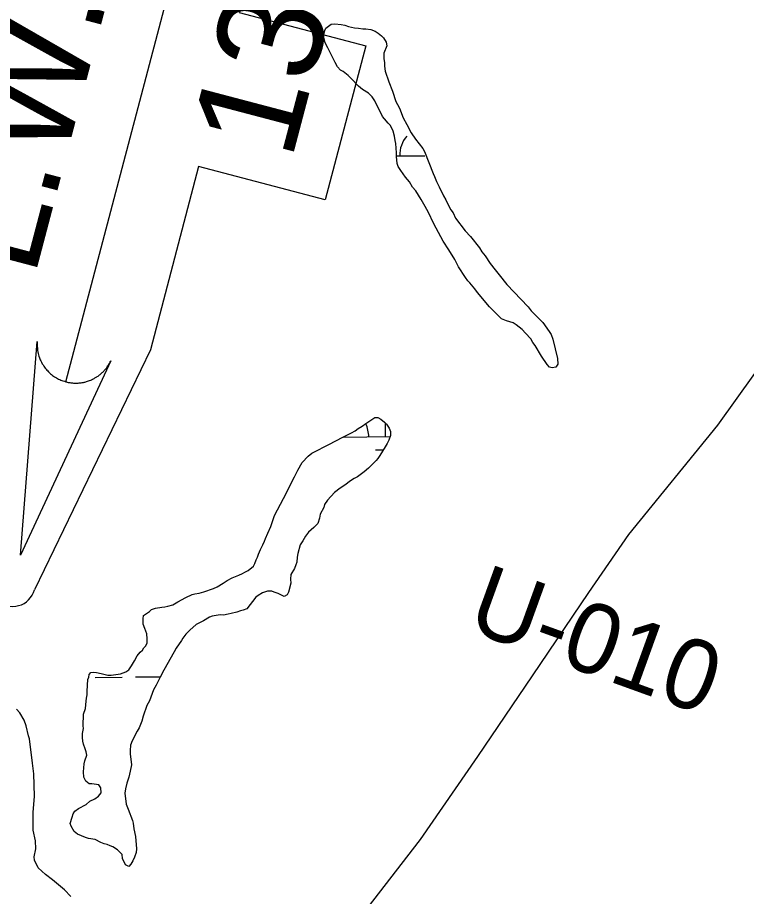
# Model space of a CAD drawing. Extents: x 3146026 to 3183936, y 897894 to 923344.
# Drawn here: x 3175467 to 3176331, y 904248 to 905290 of the extents above; entities that cross this region are included whole.
import ezdxf

# ---------------------------------------------------------------- set-up
doc = ezdxf.new("R2010")
doc.units = 0
for name, color, linetype in [('V-RIVR-RANG-IDEN', 7, 'Continuous'), ('V-ROAD-CNTR', 7, 'Continuous'), ('V-SITE-VEGE', 7, 'Continuous'), ('V-TOPO-WATR-IDEN', 7, 'Continuous'), ('V-WETL-SWMP', 7, 'Continuous')]:
    doc.layers.add(name, color=color, linetype=linetype)

msp = doc.modelspace()

# ---------------------------------------------------------------- linework, layer by layer
at = {"layer": 'V-ROAD-CNTR'}
for points in [[(3176569.9, 905644.6), (3176573.4, 905536.9), (3176580.5, 905445.1), (3176587.2, 905402.1), (3176592.1, 905377.2), (3176590.4, 905342.4), (3176582.4, 905295.4), (3176557.6, 905223.4), (3176536.4, 905168.6), (3176505.7, 905104.7), (3176484.3, 905071.2), (3176424.4, 904985.1), (3176296.8, 904806.9), (3176191.1, 904677.4)], [(3176191.1, 904677.4), (3176143.7, 904608.5), (3176077.1, 904509.7), (3176012.1, 904414.2), (3175944.1, 904315.8), (3175847.2, 904190.4), (3175795.7, 904114.1), (3175761.3, 904069.7), (3175737.2, 904039.5), (3175703.1, 903989.8), (3175634.1, 903906.7), (3175560.1, 903806.6), (3175475.4, 903695.5), (3175374.8, 903558.7)]]:
    msp.add_lwpolyline(points, dxfattribs=at)
at = {"layer": 'V-SITE-VEGE'}
for p, q in [((3175469.3, 904466), (3175465.6, 904470.2)), ((3175474.8, 904457.2), (3175469.3, 904466)), ((3175477, 904450.3), (3175474.8, 904457.2)), ((3175479.8, 904438.7), (3175477, 904450.3)), ((3175481.1, 904435), (3175479.8, 904438.7)), ((3175484.7, 904406.2), (3175481.1, 904435)), ((3175486, 904393.7), (3175484.7, 904406.2)), ((3175486.8, 904366.9), (3175486, 904393.7)), ((3175486.2, 904357.2), (3175486.8, 904366.9)), ((3175485.3, 904347.9), (3175486.2, 904357.2)), ((3175485.2, 904326.6), (3175485.3, 904347.9)), ((3175487.9, 904314.1), (3175485.2, 904326.6)), ((3175488.3, 904304.4), (3175487.9, 904314.1)), ((3175486.4, 904295.1), (3175488.3, 904304.4)), ((3175486.8, 904291), (3175486.4, 904295.1)), ((3175491.4, 904282.2), (3175486.8, 904291)), ((3175500.1, 904274.2), (3175491.4, 904282.2)), ((3175508.4, 904267.7), (3175500.1, 904274.2)), ((3175522.3, 904256.1), (3175508.4, 904267.7)), ((3175530.1, 904248.1), (3175522.3, 904256.1))]:
    msp.add_line(p, q, dxfattribs=at)
at = {"layer": 'V-TOPO-WATR-IDEN'}
msp.add_line((3175524.2, 904858.3), (3175715.4, 905584.8), dxfattribs=at)
msp.add_lwpolyline([(3175804.1, 905817.9), (3175781.4, 905493.1), (3175729.6, 905296.4), (3175879.8, 905256.8), (3175831.7, 905074), (3175681.5, 905113.5), (3175624.3, 904896.1), (3175486.7, 904611.8)], dxfattribs=at)
msp.add_lwpolyline([(3175577.2, 904883.1), (3175470.1, 904652.9), (3175490.2, 904906), (3175490.1, 904901.5), (3175490.4, 904897.1), (3175490.6, 904895.3), (3175490.9, 904893.8), (3175491.3, 904891.9), (3175491.8, 904890.2), (3175492.2, 904888.6), (3175492.9, 904886.6), (3175493.8, 904884.4), (3175494.4, 904883.2), (3175495.1, 904881.7), (3175496.1, 904879.8), (3175497, 904878.3), (3175498, 904876.8), (3175498.7, 904875.8), (3175499.5, 904874.7), (3175500.6, 904873.4), (3175501.5, 904872.3), (3175502.6, 904871.2), (3175503.4, 904870.3), (3175504.7, 904869), (3175506, 904867.8), (3175507.1, 904866.9), (3175508.4, 904865.9), (3175509.6, 904865.1), (3175510.6, 904864.4), (3175511.5, 904863.8), (3175512.8, 904863.1), (3175514.1, 904862.3), (3175515.4, 904861.6), (3175516.8, 904861), (3175518, 904860.4), (3175519.4, 904859.9), (3175520.6, 904859.4), (3175522.3, 904858.9), (3175524.2, 904858.3), (3175524.8, 904858.2), (3175525.7, 904858), (3175526.8, 904857.7), (3175527.8, 904857.5), (3175528.8, 904857.4), (3175529.8, 904857.2), (3175531, 904857.1), (3175531.8, 904857), (3175533.1, 904856.9), (3175534.2, 904856.8), (3175535, 904856.8), (3175537, 904856.8), (3175538.1, 904856.9), (3175538.8, 904856.9), (3175540, 904857), (3175541.1, 904857.1), (3175542.2, 904857.3), (3175543.6, 904857.5), (3175544.8, 904857.7), (3175545.8, 904857.9), (3175546.6, 904858.1), (3175547.7, 904858.4), (3175548.7, 904858.7), (3175549.8, 904859), (3175551, 904859.4), (3175552.1, 904859.8), (3175553.6, 904860.4), (3175554.6, 904860.8), (3175555.7, 904861.4), (3175556.8, 904861.9), (3175557.6, 904862.4), (3175558.6, 904862.9), (3175559.9, 904863.7), (3175560, 904863.7), (3175560.7, 904864.2), (3175561.3, 904864.6), (3175562.2, 904865.2), (3175563.2, 904865.9), (3175564, 904866.6), (3175564.7, 904867.1), (3175565.7, 904867.9), (3175566.5, 904868.6), (3175567.1, 904869.2), (3175567.9, 904869.9), (3175568.9, 904871), (3175569.5, 904871.6), (3175569.9, 904872.1), (3175570.4, 904872.6), (3175570.8, 904873.1), (3175571.5, 904873.9), (3175572.1, 904874.7), (3175572.7, 904875.4), (3175573.2, 904876.2), (3175573.9, 904877.2), (3175574.3, 904877.9), (3175575, 904878.9), (3175575.7, 904880.1), (3175576.2, 904881), (3175576.5, 904881.7), (3175576.8, 904882.3), (3175577.1, 904882.8)], close=True, dxfattribs=at)
msp.add_arc((3175461.1, 904618.5), 26.5, 165.2563, 345.2563, dxfattribs=at)
at = {"layer": 'V-WETL-SWMP'}
for p, q in [((3175916.2, 905126.1), (3175949.9, 905126.4)), ((3175903.2, 904793.3), (3175903, 904809.4)), ((3175853.2, 904792.8), (3175908.6, 904793.3)), ((3175891.4, 904777.7), (3175900.4, 904777.8)), ((3175558.7, 904507.9), (3175590.7, 904508.2)), ((3175606.7, 904508.4), (3175635.9, 904508.7))]:
    msp.add_line(p, q, dxfattribs=at)
for points in [[(3175949.4, 905131.6), (3175959.6, 905105.5), (3175961.3, 905101.9), (3175963.4, 905095.8), (3175966.6, 905089.7), (3175971.9, 905079), (3175974.7, 905074), (3175978.3, 905066.5), (3175980.7, 905062.2), (3175983.2, 905058.6), (3175986, 905052.5), (3175997.7, 905037.2), (3176003.7, 905030.7), (3176014.4, 905017.1), (3176017.5, 905012.4), (3176021.1, 905007.8), (3176027.1, 904998.8), (3176033.1, 904991.3), (3176037.7, 904985.2), (3176046.9, 904973.8), (3176072.1, 904947.2), (3176076, 904942.6), (3176082.7, 904935.8), (3176089.5, 904928.6), (3176097.2, 904917.9), (3176099.4, 904914.6), (3176101.5, 904908.9), (3176107, 904886.1), (3176107.4, 904879.3), (3176105.2, 904875.7), (3176100.9, 904875.1), (3176097.7, 904875.8), (3176094.9, 904879), (3176088.2, 904888.7), (3176080.7, 904901.2), (3176077.9, 904905.1), (3176075.4, 904909.1), (3176069.1, 904916.2), (3176065.2, 904920.2), (3176058.1, 904925.9), (3176054.5, 904928.4), (3176046.7, 904930.6), (3176040.6, 904933.2), (3176034.6, 904938.9), (3176026.4, 904947.1), (3176012.3, 904964.3), (3176009.1, 904968.6), (3176003.1, 904975.8), (3176000.9, 904977.9), (3175997.8, 904982.2), (3175989.6, 904994.8), (3175985.4, 905003.3), (3175978, 905014.8), (3175971.6, 905025.2), (3175960.3, 905045.6), (3175953.6, 905059.9), (3175948.7, 905068.8), (3175946.9, 905071.7), (3175945.5, 905074.5), (3175939.1, 905084.9), (3175935.2, 905089.2), (3175931.4, 905095.3), (3175926.8, 905101), (3175921.1, 905108.9), (3175918.3, 905113.5), (3175916.9, 905117.1), (3175916.2, 905125.3), (3175916.2, 905130), (3175915.2, 905141), (3175914.5, 905144.6), (3175913.8, 905149.6), (3175912.1, 905155.7), (3175908.9, 905162.1), (3175906.1, 905165), (3175901.8, 905170), (3175899.7, 905172.8), (3175890.5, 905191.4), (3175887.3, 905196.4), (3175883.1, 905200.4), (3175876, 905205.1), (3175871, 905209), (3175861.8, 905218.3), (3175859, 905221.6), (3175852.9, 905226.2), (3175849.7, 905228), (3175846.2, 905232), (3175843.4, 905237), (3175838.8, 905246.6), (3175836.3, 905251.3), (3175834.9, 905254.5), (3175831.7, 905260.2), (3175830, 905266.3), (3175830, 905270.6), (3175831.1, 905274.8), (3175832.5, 905277.7), (3175838.6, 905282.3), (3175842.9, 905282.6), (3175850.4, 905281.9), (3175854.7, 905281.1), (3175859.3, 905279.7), (3175866.4, 905278.2)], [(3175866.4, 905278.2), (3175871, 905277.8), (3175876.4, 905276.7), (3175879.9, 905276.7), (3175885.7, 905276), (3175891, 905274.1), (3175894.5, 905271.6), (3175898.4, 905268.4), (3175900.6, 905266.2), (3175903.8, 905260.9), (3175904.8, 905256.6), (3175901.2, 905248.1), (3175901.1, 905241.6), (3175901.8, 905236.6), (3175901.8, 905232.7), (3175902.8, 905226.7), (3175907.1, 905214.2), (3175911.3, 905203.1), (3175915.5, 905190.6), (3175917.2, 905187), (3175919.7, 905182.7), (3175923.9, 905171.3), (3175928.5, 905163.4), (3175933.5, 905153.7), (3175938.8, 905146.2), (3175947.3, 905134.8), (3175949.4, 905131.6)], [(3175795.3, 904745.5), (3175797.1, 904749.8), (3175799.3, 904753.7), (3175804.3, 904762.6), (3175811.2, 904770.1), (3175815.8, 904773.6), (3175819, 904775.4), (3175834.4, 904783.1), (3175845.9, 904789.1), (3175850.9, 904791.9), (3175854.1, 904793.3), (3175862.7, 904797.9), (3175867, 904800.4), (3175870.5, 904802.9), (3175875.5, 904805.7), (3175879.8, 904808.9), (3175884.5, 904812.1), (3175890.6, 904816), (3175893.8, 904815.9), (3175897.7, 904814.1), (3175902, 904810.6), (3175904.4, 904808), (3175907.3, 904803.4), (3175909, 904799.5), (3175909, 904794.5), (3175907.2, 904789.1), (3175905, 904785.2), (3175902.5, 904781.3), (3175896.4, 904771), (3175893.9, 904767.5), (3175892.1, 904765), (3175889.6, 904762.8)], [(3175889.6, 904762.8), (3175882.8, 904756.1), (3175877.7, 904751.5), (3175869.9, 904745.8), (3175865.9, 904743.7), (3175861.6, 904740.9), (3175854.8, 904735.9), (3175849.5, 904732.4), (3175842.7, 904727.1), (3175834.4, 904717.9), (3175830.8, 904712.9), (3175830.1, 904709.3), (3175825.8, 904701.5), (3175824.7, 904696.5), (3175822.8, 904690.5), (3175818.2, 904685.5), (3175811.7, 904680.2), (3175808.1, 904675.2), (3175804.9, 904669.9), (3175802, 904664.9), (3175799.1, 904654.6), (3175798.4, 904650.3), (3175798, 904644.6), (3175796.9, 904641.4), (3175795.1, 904637.1), (3175790.8, 904629.7), (3175790.4, 904624.3), (3175790.7, 904619.7), (3175788.2, 904609), (3175786.4, 904605.8), (3175782.8, 904603.7), (3175776, 904607.3), (3175771, 904608.8), (3175768.2, 904610.2), (3175763.2, 904609.9), (3175757.1, 904608.1), (3175752.1, 904604.9), (3175749.3, 904602.8), (3175738.5, 904589.3), (3175734.2, 904587.6), (3175731, 904586.9), (3175726.7, 904585.1), (3175719.9, 904583.7), (3175716.7, 904582.7), (3175711, 904581.6), (3175707.1, 904582), (3175697.4, 904580.6), (3175694.2, 904579.2), (3175687.1, 904575), (3175678.5, 904570.4), (3175671, 904563.7), (3175666.3, 904559.1), (3175662.7, 904554.4), (3175661.3, 904551.6), (3175654.8, 904542.4), (3175652.3, 904538.1), (3175640.4, 904516.4), (3175635.7, 904508.2), (3175631, 904498.6), (3175627.8, 904493), (3175623.1, 904480.1), (3175620.2, 904474.5), (3175615.8, 904462), (3175614, 904455.9), (3175610.8, 904448.1), (3175608.6, 904443.9), (3175602.5, 904432.8), (3175600.7, 904427.5), (3175600.3, 904421.1), (3175600.3, 904417.2), (3175602, 904404.3), (3175600.5, 904396.5), (3175598.7, 904389.4), (3175596.5, 904382.6), (3175594.7, 904375.8), (3175593.9, 904370.5), (3175595.6, 904357.6), (3175598.1, 904351.6), (3175603, 904338.3), (3175603.7, 904335.1), (3175604.7, 904328.3), (3175606.5, 904319.1), (3175607.8, 904304.4), (3175607.4, 904300.2), (3175605.6, 904294.8), (3175603.5, 904290.2), (3175601.3, 904286.3), (3175598.8, 904283.8), (3175594.9, 904285.6), (3175591.4, 904293.1), (3175591, 904297.8), (3175585.4, 904303.5), (3175579.7, 904307.1), (3175576.5, 904308.2), (3175572.9, 904309.6), (3175569.3, 904310.4), (3175565.4, 904312.2), (3175558.7, 904315.8), (3175550.8, 904316.9), (3175547.3, 904318), (3175537.7, 904321.9)], [(3175537.7, 904321.9), (3175533.8, 904325.2), (3175530.2, 904331.3), (3175529.2, 904334.8), (3175531.4, 904342), (3175532.8, 904345.9), (3175534.6, 904349.1), (3175538.9, 904352.2), (3175548.2, 904357.2), (3175552.5, 904361.1), (3175558.6, 904363.9), (3175562.9, 904367.1), (3175565.8, 904371), (3175565.4, 904377.1), (3175563, 904380.3), (3175554.8, 904381.8), (3175551.6, 904381.8), (3175547.7, 904385), (3175545.5, 904389.7), (3175544.9, 904395.7), (3175545.6, 904405.3), (3175546.4, 904408.9), (3175548.9, 904415.7), (3175548.2, 904419.6), (3175546.8, 904423.2), (3175545, 904428.5), (3175544, 904432.4), (3175543.7, 904436.7), (3175543.7, 904441.4), (3175544.8, 904447.4), (3175544.5, 904450.6), (3175544.9, 904464.2), (3175547.4, 904470.9), (3175548.2, 904479.8), (3175548.6, 904483.1), (3175549.3, 904487.3), (3175549.3, 904491.6), (3175550.1, 904505.2), (3175551.2, 904508), (3175551.9, 904511.2), (3175553.7, 904513.7), (3175556.9, 904514), (3175560.5, 904513.7), (3175565.8, 904512.6), (3175569, 904511.5), (3175574, 904510.4), (3175577.6, 904510.3), (3175589, 904512.1), (3175595.1, 904514.5), (3175598.7, 904517), (3175601.9, 904521.6), (3175605.5, 904527.3), (3175608.7, 904533.4), (3175612.3, 904537.6), (3175614.8, 904540.1), (3175616.6, 904542.9), (3175618.8, 904545.4), (3175620.6, 904549), (3175620.6, 904553.6), (3175619.9, 904559.7), (3175617.8, 904565.7), (3175615.7, 904571.1), (3175615.8, 904577.2), (3175616.1, 904581.1), (3175623.3, 904586), (3175625.8, 904588.5), (3175630.5, 904589.9), (3175637.9, 904591.3), (3175641.5, 904591.6), (3175645.1, 904592.3), (3175650.8, 904593.7), (3175656.9, 904597.6), (3175666.2, 904602.6), (3175673.7, 904606.1), (3175676.9, 904607.1), (3175682.3, 904607.8), (3175687.6, 904609.2), (3175699, 904613.4), (3175703.3, 904615.2), (3175710.5, 904619.4), (3175715.5, 904622.6), (3175721.2, 904625.8), (3175729.1, 904629), (3175733.4, 904631.1), (3175736.2, 904632.8), (3175740.2, 904634.6), (3175746.6, 904639.9), (3175748.1, 904642.8), (3175749.9, 904647.4), (3175751.3, 904650.6), (3175752.4, 904653.8), (3175754.9, 904659.5), (3175757.8, 904665.2), (3175759.6, 904669.4), (3175760.7, 904672.6), (3175763.6, 904678.7), (3175767.2, 904686.9), (3175771.6, 904700), (3175785.6, 904726.7), (3175791.7, 904738.8), (3175795.3, 904745.5)]]:
    msp.add_lwpolyline(points, dxfattribs=at)
for centre, start, end in [((3175955.1, 905127), 139.7992, 181.3429), ((3175848, 904793.2), 359.7992, 26.1199)]:
    msp.add_arc(centre, 35.2, start, end, dxfattribs=at)

# ---------------------------------------------------------------- texts
at = {"layer": 'V-RIVR-RANG-IDEN'}
msp.add_text('U-010', height=83, rotation=340.1256, dxfattribs=at).set_placement((3175996.9, 904565.1))
at = {"layer": 'V-TOPO-WATR-IDEN'}
for s, rotation, p in [('L.W.R.P.', 75.2562, (3175486.7, 904981.1)), ('13', 75.2563, (3175791.3, 905119.1))]:
    msp.add_text(s, height=124.5, rotation=rotation, dxfattribs=at).set_placement(p)

doc.saveas('drawing.dxf')
